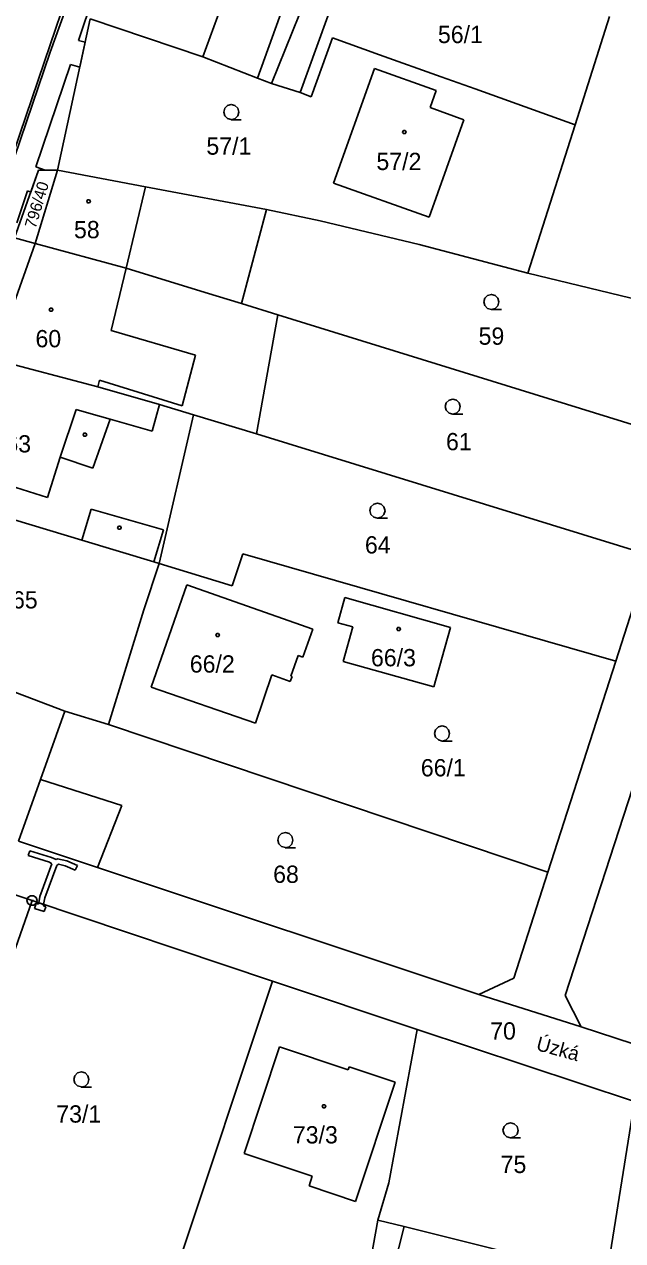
# Model space of a CAD drawing. Extents: x -759060 to -757386, y -1172273 to -1170948.
# Drawn here: x -758007.6 to -757948.7, y -1171415.8 to -1171296.1 of the extents above; entities that cross this region are included whole.
import ezdxf

# ---------------------------------------------------------------- set-up
doc = ezdxf.new("R2010")
doc.units = 0
for name, color, linetype in [('Vrstva 1', 7, 'Continuous'), ('Vrstva 12', 7, 'Continuous'), ('Vrstva 13', 7, 'Continuous'), ('Vrstva 2', 7, 'Continuous'), ('Vrstva 3', 7, 'Continuous'), ('Vrstva 4', 7, 'Continuous'), ('Vrstva 5', 7, 'Continuous'), ('Vrstva 7', 7, 'Continuous'), ('Vrstva 8', 7, 'Continuous')]:
    doc.layers.add(name, color=color, linetype=linetype)

msp = doc.modelspace()

# ---------------------------------------------------------------- linework, layer by layer
at = {"layer": 'Vrstva 1'}
for p, q in [((-757999.23, -1171282.67), (-758005.04, -1171298.81)), ((-757975.86, -1171290.17), (-757980.46, -1171302.79)), ((-757981.36, -1171292.26), (-757984.65, -1171301.38)), ((-758004.31, -1171310.44), (-758001.11, -1171295.55)), ((-757990.01, -1171299.28), (-758001.11, -1171295.55)), ((-757950, -1171295.3), (-757953.39, -1171305.97)), ((-757977.28, -1171297.4), (-757979.35, -1171303.2)), ((-757977.28, -1171297.4), (-757972.63, -1171299.07)), ((-758005.04, -1171298.81), (-758011.77, -1171318.56)), ((-757972.63, -1171299.07), (-757966.58, -1171301.24)), ((-757990.01, -1171299.28), (-757984.65, -1171301.38)), ((-757984.65, -1171301.38), (-757983.26, -1171301.9)), ((-757977.16, -1171311.71), (-757973.12, -1171300.43)), ((-757973.12, -1171300.43), (-757967.06, -1171302.58)), ((-757966.58, -1171301.24), (-757963.24, -1171302.43)), ((-757983.26, -1171301.9), (-757980.46, -1171302.79)), ((-757967.06, -1171302.58), (-757967.66, -1171304.26)), ((-757963.24, -1171302.43), (-757953.39, -1171305.97)), ((-757979.35, -1171303.2), (-757980.46, -1171302.79)), ((-757967.66, -1171304.26), (-757964.33, -1171305.47)), ((-757964.33, -1171305.47), (-757967.77, -1171315.06)), ((-757953.39, -1171305.97), (-757958.04, -1171320.56)), ((-758008.56, -1171317.1), (-758006.18, -1171310.44)), ((-758006.53, -1171317.65), (-758004.31, -1171310.44)), ((-758006.18, -1171310.44), (-758004.31, -1171310.44)), ((-758004.31, -1171310.44), (-757995.66, -1171312.08)), ((-757995.66, -1171312.08), (-757983.75, -1171314.29)), ((-757967.77, -1171315.06), (-757977.16, -1171311.71)), ((-757983.75, -1171314.29), (-757986.21, -1171323.56)), ((-757983.75, -1171314.29), (-757978.49, -1171315.42)), ((-757978.49, -1171315.42), (-757968.73, -1171317.73)), ((-758008.56, -1171317.1), (-758006.53, -1171317.65)), ((-758010.57, -1171329.06), (-758006.53, -1171317.65)), ((-757997.57, -1171320.09), (-758006.53, -1171317.65)), ((-757968.73, -1171317.73), (-757958.04, -1171320.56)), ((-757989.78, -1171322.46), (-757997.57, -1171320.09)), ((-757958.04, -1171320.56), (-757938.63, -1171325.3)), ((-757986.21, -1171323.56), (-757989.78, -1171322.46)), ((-757982.63, -1171324.67), (-757986.21, -1171323.56)), ((-757982.63, -1171324.67), (-757984.73, -1171336.38)), ((-757942.44, -1171337.12), (-757982.63, -1171324.67)), ((-758010.57, -1171329.06), (-758000.35, -1171331.74)), ((-758000.35, -1171331.74), (-757994.3, -1171333.48)), ((-757994.3, -1171333.48), (-757990.95, -1171334.5)), ((-757990.95, -1171334.5), (-757994.31, -1171349.14)), ((-757990.95, -1171334.5), (-757984.73, -1171336.38)), ((-757984.73, -1171336.38), (-757946.04, -1171348.32)), ((-758001.93, -1171346.84), (-758015.25, -1171342.81)), ((-757994.84, -1171348.98), (-758001.93, -1171346.84)), ((-757987.13, -1171351.33), (-757986.08, -1171348.18)), ((-757949.39, -1171358.74), (-757986.08, -1171348.18)), ((-757995.83, -1171353.7), (-757994.31, -1171349.14)), ((-757994.31, -1171349.14), (-757994.84, -1171348.98)), ((-757994.31, -1171349.14), (-757987.13, -1171351.33)), ((-757946.04, -1171348.32), (-757949.39, -1171358.74)), ((-757995.11, -1171361.3), (-757991.59, -1171351.23)), ((-757991.59, -1171351.23), (-757979.19, -1171355.58)), ((-757976.75, -1171354.97), (-757976.04, -1171352.49)), ((-757976.04, -1171352.49), (-757965.65, -1171355.44)), ((-757999.32, -1171364.98), (-757995.83, -1171353.7)), ((-757975.28, -1171355.37), (-757976.75, -1171354.97)), ((-757976.23, -1171358.79), (-757975.28, -1171355.37)), ((-757979.19, -1171355.58), (-757980.19, -1171358.35)), ((-757965.65, -1171355.44), (-757967.3, -1171361.27)), ((-757980.66, -1171358.18), (-757981.37, -1171360.21)), ((-757980.19, -1171358.35), (-757980.66, -1171358.18)), ((-757967.3, -1171361.27), (-757976.23, -1171358.79)), ((-757949.39, -1171358.74), (-757956.08, -1171379.52)), ((-757983.25, -1171360.09), (-757984.84, -1171364.83)), ((-757981.42, -1171360.73), (-757983.25, -1171360.09)), ((-757981.37, -1171360.21), (-757981.25, -1171360.25)), ((-757984.84, -1171364.83), (-757995.11, -1171361.3)), ((-757981.25, -1171360.25), (-757981.42, -1171360.73)), ((-758003.61, -1171363.66), (-758009.22, -1171361.54)), ((-758003.61, -1171363.66), (-758006, -1171370.38)), ((-757999.32, -1171364.98), (-758003.61, -1171363.66)), ((-757956.08, -1171379.52), (-757999.32, -1171364.98)), ((-757945.43, -1171364.09), (-757954.38, -1171391.65)), ((-758006, -1171370.38), (-757997.98, -1171372.94)), ((-757997.98, -1171372.94), (-758000.39, -1171379.04)), ((-758000.39, -1171379.04), (-758008.16, -1171376.45)), ((-757962.86, -1171391.53), (-758000.39, -1171379.04)), ((-757956.08, -1171379.52), (-757959.43, -1171389.94)), ((-758010.55, -1171381.05), (-758006.82, -1171382.3)), ((-758018.14, -1171414.52), (-758006.82, -1171382.3)), ((-758006.82, -1171382.3), (-757983.18, -1171390.23)), ((-757959.43, -1171389.94), (-757962.86, -1171391.53)), ((-757983.18, -1171390.23), (-757995.5, -1171427.3)), ((-757983.18, -1171390.23), (-757968.95, -1171395)), ((-757962.86, -1171391.53), (-757952.8, -1171394.74)), ((-757954.38, -1171391.65), (-757952.8, -1171394.74)), ((-757952.8, -1171394.74), (-757931.29, -1171401.7)), ((-757968.95, -1171395), (-757971.72, -1171410.09)), ((-757968.95, -1171395), (-757947.56, -1171402.08)), ((-757985.96, -1171407.18), (-757982.48, -1171396.7)), ((-757982.48, -1171396.7), (-757975.71, -1171398.95)), ((-757975.71, -1171398.95), (-757975.62, -1171398.67)), ((-757975.62, -1171398.67), (-757971.09, -1171400.17)), ((-757971.09, -1171400.17), (-757974.99, -1171411.91)), ((-757947.56, -1171402.08), (-757953.63, -1171440.4)), ((-757979.25, -1171409.41), (-757985.96, -1171407.18)), ((-757979.57, -1171410.38), (-757979.25, -1171409.41)), ((-757974.99, -1171411.91), (-757979.57, -1171410.38)), ((-757971.72, -1171410.09), (-757972.79, -1171413.74)), ((-757972.79, -1171413.74), (-757974.05, -1171420.61)), ((-757972.79, -1171413.74), (-757970.21, -1171414.38)), ((-757971.97, -1171421.16), (-757970.21, -1171414.38)), ((-757970.21, -1171414.38), (-757960.89, -1171416.69))]:
    msp.add_line(p, q, dxfattribs=at)
at = {"layer": 'Vrstva 12'}
for p, q in [((-757985.54, -1171286.95), (-757990.01, -1171299.28)), ((-757975.86, -1171290.17), (-757980.46, -1171302.79)), ((-757979.66, -1171292.92), (-757983.26, -1171301.9)), ((-757990.01, -1171299.28), (-758001.11, -1171295.55)), ((-757977.16, -1171311.71), (-757973.12, -1171300.43)), ((-757973.12, -1171300.43), (-757967.06, -1171302.58)), ((-757983.26, -1171301.9), (-757980.46, -1171302.79)), ((-757967.06, -1171302.58), (-757967.66, -1171304.26)), ((-757967.66, -1171304.26), (-757964.33, -1171305.47)), ((-757964.33, -1171305.47), (-757967.77, -1171315.06)), ((-758006.53, -1171317.65), (-758004.31, -1171310.44)), ((-758004.31, -1171310.44), (-757995.66, -1171312.08)), ((-757997.57, -1171320.09), (-757995.66, -1171312.08)), ((-757967.77, -1171315.06), (-757977.16, -1171311.71)), ((-758010.57, -1171329.06), (-758006.53, -1171317.65)), ((-757997.57, -1171320.09), (-758006.53, -1171317.65)), ((-757997.57, -1171320.09), (-758006.53, -1171317.65)), ((-757999.03, -1171326.22), (-757997.57, -1171320.09)), ((-757999.03, -1171326.22), (-757990.75, -1171328.62)), ((-758010.57, -1171329.06), (-758000.35, -1171331.74)), ((-758010.57, -1171329.06), (-758000.35, -1171331.74)), ((-757990.75, -1171328.62), (-757992.07, -1171333.63)), ((-758000.19, -1171331.09), (-758000.35, -1171331.74)), ((-757992.07, -1171333.63), (-758000.19, -1171331.09)), ((-758000.35, -1171331.74), (-757994.3, -1171333.48)), ((-757994.3, -1171333.48), (-757995.02, -1171336.1)), ((-758004.07, -1171338.67), (-758002.5, -1171333.99)), ((-758002.5, -1171333.99), (-758001.25, -1171334.34)), ((-758001.25, -1171334.34), (-757999.13, -1171334.94)), ((-757999.13, -1171334.94), (-757995.02, -1171336.1)), ((-758005.32, -1171342.63), (-758004.07, -1171338.67)), ((-758005.32, -1171342.63), (-758014.04, -1171339.89)), ((-757995.11, -1171361.3), (-757991.59, -1171351.23)), ((-757991.59, -1171351.23), (-757979.19, -1171355.58)), ((-757976.75, -1171354.97), (-757976.04, -1171352.49)), ((-757976.04, -1171352.49), (-757965.65, -1171355.44)), ((-757975.28, -1171355.37), (-757976.75, -1171354.97)), ((-757976.23, -1171358.79), (-757975.28, -1171355.37)), ((-757979.19, -1171355.58), (-757980.19, -1171358.35)), ((-757965.65, -1171355.44), (-757967.3, -1171361.27)), ((-757980.66, -1171358.18), (-757981.37, -1171360.21)), ((-757980.19, -1171358.35), (-757980.66, -1171358.18)), ((-757967.3, -1171361.27), (-757976.23, -1171358.79)), ((-757983.25, -1171360.09), (-757984.84, -1171364.83)), ((-757981.42, -1171360.73), (-757983.25, -1171360.09)), ((-757981.37, -1171360.21), (-757981.25, -1171360.25)), ((-757984.84, -1171364.83), (-757995.11, -1171361.3)), ((-757981.25, -1171360.25), (-757981.42, -1171360.73)), ((-757985.96, -1171407.18), (-757982.48, -1171396.7)), ((-757982.48, -1171396.7), (-757975.71, -1171398.95)), ((-757975.71, -1171398.95), (-757975.62, -1171398.67)), ((-757975.62, -1171398.67), (-757971.09, -1171400.17)), ((-757971.09, -1171400.17), (-757974.99, -1171411.91)), ((-757979.25, -1171409.41), (-757985.96, -1171407.18)), ((-757979.57, -1171410.38), (-757979.25, -1171409.41)), ((-757974.99, -1171411.91), (-757979.57, -1171410.38))]:
    msp.add_line(p, q, dxfattribs=at)
at = {"layer": 'Vrstva 13'}
for p, q in [((-758005.04, -1171298.09), (-758001.49, -1171287.59)), ((-757999.51, -1171289.52), (-758002.26, -1171297.66)), ((-758002.26, -1171297.66), (-758001.61, -1171297.85)), ((-758001.61, -1171297.85), (-758002.14, -1171300.3)), ((-758009.23, -1171310.47), (-758005.04, -1171298.09)), ((-758003.06, -1171300.03), (-758006.47, -1171310.11)), ((-758002.14, -1171300.3), (-758003.06, -1171300.03)), ((-758006.18, -1171310.44), (-758006.95, -1171312.59)), ((-758006.47, -1171310.11), (-758005.54, -1171310.44)), ((-758005.54, -1171310.44), (-758006.18, -1171310.44)), ((-758007.27, -1171312.47), (-758008.34, -1171315.63)), ((-758006.95, -1171312.59), (-758007.27, -1171312.47)), ((-758007.2, -1171377.87), (-758007.05, -1171377.4)), ((-758005.11, -1171378.53), (-758007.2, -1171377.87)), ((-758007.05, -1171377.4), (-758004.93, -1171378.07)), ((-758004.93, -1171378.07), (-758004.45, -1171378.27)), ((-758006.06, -1171381.91), (-758004.88, -1171378.69)), ((-758004.4, -1171378.84), (-758005.58, -1171382.03)), ((-758004.88, -1171378.69), (-758005.11, -1171378.53)), ((-758004.45, -1171378.27), (-758004.33, -1171378.19)), ((-758004.23, -1171378.73), (-758004.4, -1171378.84)), ((-758004.33, -1171378.19), (-758003.42, -1171378.39)), ((-758003.58, -1171378.87), (-758004.23, -1171378.73)), ((-758002.57, -1171379.32), (-758003.58, -1171378.87)), ((-758003.42, -1171378.39), (-758002.37, -1171378.86)), ((-758002.37, -1171378.86), (-758002.57, -1171379.32)), ((-758006.58, -1171383.07), (-758006.42, -1171382.59)), ((-758006.42, -1171382.59), (-758006.19, -1171382.67)), ((-758006.19, -1171382.67), (-758006.17, -1171382.52)), ((-758006.17, -1171382.52), (-758006.06, -1171381.91)), ((-758006.17, -1171382.52), (-758005.69, -1171382.68)), ((-758005.69, -1171382.68), (-758006.17, -1171382.52)), ((-758005.69, -1171382.68), (-758005.71, -1171382.83)), ((-758005.71, -1171382.83), (-758005.48, -1171382.91)), ((-758005.58, -1171382.03), (-758005.69, -1171382.68)), ((-758005.48, -1171382.91), (-758005.63, -1171383.38)), ((-758005.63, -1171383.38), (-758006.58, -1171383.07))]:
    msp.add_line(p, q, dxfattribs=at)
at = {"layer": 'Vrstva 3'}
for points in [[(-757987.22, -1171305.45), (-757987.6, -1171305.35), (-757987.87, -1171305.08), (-757987.97, -1171304.71), (-757987.87, -1171304.34), (-757987.6, -1171304.07), (-757987.23, -1171303.97), (-757986.86, -1171304.07), (-757986.59, -1171304.34), (-757986.49, -1171304.72), (-757986.59, -1171305.1), (-757986.86, -1171305.37), (-757987.24, -1171305.47), (-757986.24, -1171305.47)], [(-757961.62, -1171324.13), (-757962, -1171324.03), (-757962.27, -1171323.76), (-757962.37, -1171323.39), (-757962.27, -1171323.02), (-757962, -1171322.75), (-757961.63, -1171322.65), (-757961.26, -1171322.75), (-757960.99, -1171323.02), (-757960.89, -1171323.4), (-757960.99, -1171323.78), (-757961.26, -1171324.05), (-757961.64, -1171324.15), (-757960.64, -1171324.15)], [(-757965.42, -1171334.43), (-757965.8, -1171334.33), (-757966.07, -1171334.06), (-757966.17, -1171333.69), (-757966.07, -1171333.32), (-757965.8, -1171333.05), (-757965.43, -1171332.95), (-757965.06, -1171333.05), (-757964.79, -1171333.32), (-757964.69, -1171333.7), (-757964.79, -1171334.08), (-757965.06, -1171334.35), (-757965.44, -1171334.45), (-757964.44, -1171334.45)], [(-757972.83, -1171344.67), (-757973.21, -1171344.57), (-757973.48, -1171344.3), (-757973.58, -1171343.93), (-757973.48, -1171343.56), (-757973.21, -1171343.29), (-757972.84, -1171343.19), (-757972.47, -1171343.29), (-757972.2, -1171343.56), (-757972.1, -1171343.94), (-757972.2, -1171344.32), (-757972.47, -1171344.59), (-757972.85, -1171344.69), (-757971.85, -1171344.69)], [(-757966.47, -1171366.6), (-757966.85, -1171366.5), (-757967.12, -1171366.23), (-757967.22, -1171365.86), (-757967.12, -1171365.49), (-757966.85, -1171365.22), (-757966.48, -1171365.12), (-757966.11, -1171365.22), (-757965.84, -1171365.49), (-757965.74, -1171365.87), (-757965.84, -1171366.25), (-757966.11, -1171366.52), (-757966.49, -1171366.62), (-757965.49, -1171366.62)], [(-757981.89, -1171377.09), (-757982.27, -1171376.99), (-757982.54, -1171376.72), (-757982.64, -1171376.35), (-757982.54, -1171375.98), (-757982.27, -1171375.71), (-757981.9, -1171375.61), (-757981.53, -1171375.71), (-757981.26, -1171375.98), (-757981.16, -1171376.36), (-757981.26, -1171376.74), (-757981.53, -1171377.01), (-757981.91, -1171377.11), (-757980.91, -1171377.11)], [(-758001.96, -1171400.64), (-758002.34, -1171400.54), (-758002.61, -1171400.27), (-758002.71, -1171399.9), (-758002.61, -1171399.53), (-758002.34, -1171399.26), (-758001.97, -1171399.16), (-758001.6, -1171399.26), (-758001.33, -1171399.53), (-758001.23, -1171399.91), (-758001.33, -1171400.29), (-758001.6, -1171400.56), (-758001.98, -1171400.66), (-758000.98, -1171400.66)], [(-757959.74, -1171405.64), (-757960.12, -1171405.54), (-757960.39, -1171405.27), (-757960.49, -1171404.9), (-757960.39, -1171404.53), (-757960.12, -1171404.26), (-757959.75, -1171404.16), (-757959.38, -1171404.26), (-757959.11, -1171404.53), (-757959.01, -1171404.91), (-757959.11, -1171405.29), (-757959.38, -1171405.56), (-757959.76, -1171405.66), (-757958.76, -1171405.66)]]:
    msp.add_lwpolyline(points, dxfattribs=at)
at = {"layer": 'Vrstva 4'}
for p, q in [((-757985.54, -1171286.95), (-757990.01, -1171299.28)), ((-757979.66, -1171292.92), (-757983.26, -1171301.9)), ((-757997.57, -1171320.09), (-757995.66, -1171312.08)), ((-757999.03, -1171326.22), (-757997.57, -1171320.09)), ((-757999.03, -1171326.22), (-757990.75, -1171328.62)), ((-757990.75, -1171328.62), (-757992.07, -1171333.63)), ((-758000.19, -1171331.09), (-758000.35, -1171331.74)), ((-757992.07, -1171333.63), (-758000.19, -1171331.09)), ((-757994.3, -1171333.48), (-757995.02, -1171336.1)), ((-758004.07, -1171338.67), (-758002.5, -1171333.99)), ((-758002.5, -1171333.99), (-758001.25, -1171334.34)), ((-758001.25, -1171334.34), (-757999.13, -1171334.94)), ((-758000.86, -1171339.74), (-757999.13, -1171334.94)), ((-757999.13, -1171334.94), (-757995.02, -1171336.1)), ((-758005.32, -1171342.63), (-758004.07, -1171338.67)), ((-758004.07, -1171338.67), (-758000.86, -1171339.74)), ((-758005.32, -1171342.63), (-758014.04, -1171339.89)), ((-758001.93, -1171346.84), (-758001, -1171343.78)), ((-758001, -1171343.78), (-757993.88, -1171345.82)), ((-757994.84, -1171348.98), (-757993.88, -1171345.82)), ((-758006, -1171370.38), (-758008.16, -1171376.45))]:
    msp.add_line(p, q, dxfattribs=at)
at = {"layer": 'Vrstva 5'}
for points in [[(-757970.11, -1171306.54), (-757970.02, -1171306.69), (-757970.11, -1171306.84), (-757970.29, -1171306.84), (-757970.38, -1171306.69), (-757970.29, -1171306.54)], [(-758001.18, -1171313.35), (-758001.09, -1171313.5), (-758001.18, -1171313.65), (-758001.36, -1171313.65), (-758001.45, -1171313.5), (-758001.36, -1171313.35)], [(-758004.86, -1171324.02), (-758004.77, -1171324.17), (-758004.86, -1171324.32), (-758005.04, -1171324.32), (-758005.13, -1171324.17), (-758005.04, -1171324.02)], [(-758001.54, -1171336.31), (-758001.45, -1171336.46), (-758001.54, -1171336.61), (-758001.72, -1171336.61), (-758001.81, -1171336.46), (-758001.72, -1171336.31)], [(-757998.14, -1171345.47), (-757998.05, -1171345.62), (-757998.14, -1171345.77), (-757998.32, -1171345.77), (-757998.41, -1171345.62), (-757998.32, -1171345.47)], [(-757970.66, -1171355.43), (-757970.57, -1171355.58), (-757970.66, -1171355.73), (-757970.84, -1171355.73), (-757970.93, -1171355.58), (-757970.84, -1171355.43)], [(-757988.48, -1171356.03), (-757988.39, -1171356.18), (-757988.48, -1171356.33), (-757988.66, -1171356.33), (-757988.75, -1171356.18), (-757988.66, -1171356.03)], [(-757978.01, -1171402.39), (-757977.92, -1171402.54), (-757978.01, -1171402.69), (-757978.19, -1171402.69), (-757978.28, -1171402.54), (-757978.19, -1171402.39)]]:
    msp.add_lwpolyline(points, close=True, dxfattribs=at)
at = {"layer": 'Vrstva 8'}
msp.add_line((-758006.94, -1171382.3), (-758006.7, -1171382.3), dxfattribs=at)
msp.add_lwpolyline([(-758006.67, -1171381.82), (-758006.42, -1171382), (-758006.32, -1171382.29), (-758006.42, -1171382.58), (-758006.67, -1171382.76), (-758006.98, -1171382.76), (-758007.23, -1171382.58), (-758007.33, -1171382.29), (-758007.23, -1171382), (-758006.98, -1171381.82)], close=True, dxfattribs=at)

# ---------------------------------------------------------------- texts
at = {"layer": 'Vrstva 2'}
for s, p in [('56/1', (-757966.893, -1171297.93)), ('57/1', (-757989.673, -1171308.91)), ('57/2', (-757972.944, -1171310.42)), ('58', (-758002.702, -1171317.13)), ('60', (-758006.492, -1171327.86)), ('59', (-757962.892, -1171327.61)), ('61', (-757966.097, -1171337.99)), ('63', (-758009.452, -1171338.21)), ('64', (-757974.075, -1171348.15)), ('65', (-758008.802, -1171353.56)), ('66/3', (-757973.481, -1171359.25)), ('66/2', (-757991.307, -1171359.87)), ('66/1', (-757968.576, -1171370.08)), ('68', (-757983.105, -1171380.56)), ('70', (-757961.751, -1171395.98)), ('73/1', (-758004.443, -1171404.15)), ('73/3', (-757981.168, -1171406.2)), ('75', (-757960.722, -1171409.11))]:
    msp.add_text(s, height=1.7, dxfattribs=at).set_placement(p)
msp.add_text('796/40', height=1.14, rotation=73.39589, dxfattribs=at).set_placement((-758006.485, -1171316.237))
at = {"layer": 'Vrstva 7'}
msp.add_text('Úzká', height=1.4, rotation=344.74871, dxfattribs=at).set_placement((-757957.316, -1171396.994))

doc.saveas('drawing.dxf')
